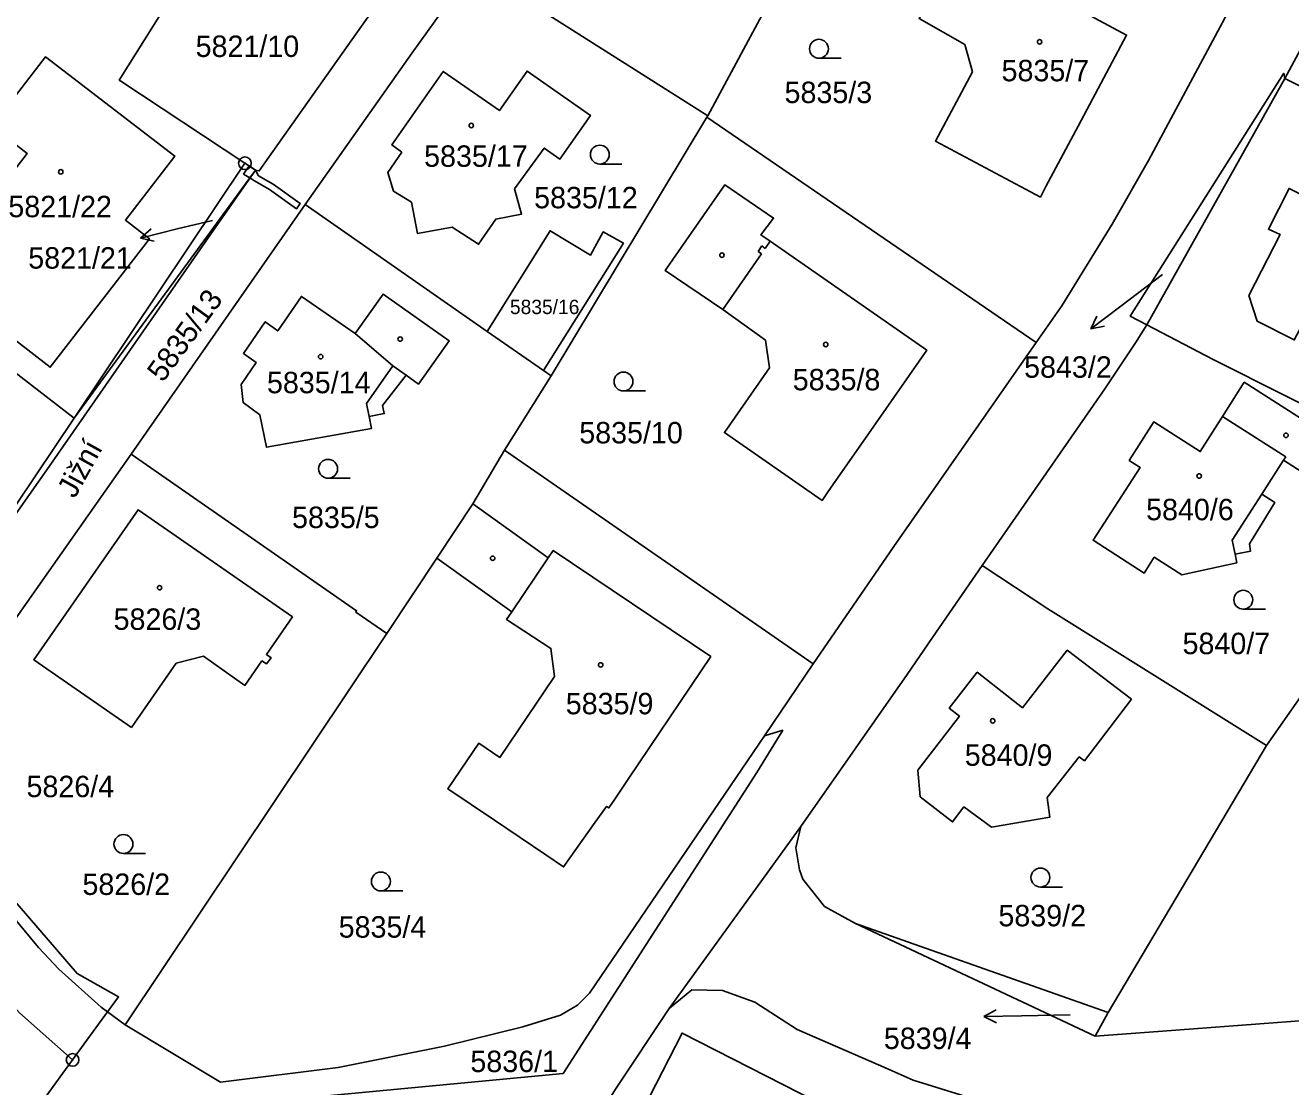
# Model space of a CAD drawing. Extents: x -644096 to -634268, y -1141430 to -1133463.
# Drawn here: x -639919.9 to -639819.5, y -1138868.3 to -1138784.1 of the extents above; entities that cross this region are included whole.
import ezdxf

# ---------------------------------------------------------------- set-up
doc = ezdxf.new("R2010")
doc.units = 0
for name, color, linetype in [('_CIVIL_CONSTRUCTION', 7, 'Continuous'), ('B_Hranice _3D', 7, 'Continuous'), ('M_Svah_Nasyp', 7, 'Continuous'), ('M_Svah_Zarez', 7, 'Continuous'), ('svrsek_osa_sjezdy', 7, 'Continuous'), ('svrsek_osa_VRT', 7, 'Continuous'), ('svrsek_popisy_VRT', 7, 'Continuous'), ('terminal_VRT', 7, 'Continuous')]:
    doc.layers.add(name, color=color, linetype=linetype)

msp = doc.modelspace()

# ---------------------------------------------------------------- linework, layer by layer
at = {"layer": '_CIVIL_CONSTRUCTION'}
for centre, radius in [((-639902.45, -1138795.01), 0.5), ((-639902.45, -1138795.01), 0.0303), ((-639916.12, -1138866.17), 0.5), ((-639916.12, -1138866.17), 0.0303)]:
    msp.add_circle(centre, radius, dxfattribs=at)
at = {"layer": 'B_Hranice _3D'}
for points in [[(-639902.55, -1138795.88), (-639902.06, -1138796.17), (-639901.61, -1138795.55), (-639902.12, -1138795.22)], [(-639902.06, -1138796.17), (-639901.68, -1138796.4), (-639900.5, -1138797.09), (-639898.35, -1138798.62), (-639898.06, -1138798.21), (-639900.22, -1138796.67), (-639901.36, -1138796), (-639901.61, -1138795.55)], [(-639936.79, -1138856.03), (-639934.76, -1138854.69), (-639933.02, -1138853.77), (-639930.45, -1138853.32), (-639927.42, -1138854.66), (-639924.92, -1138857.27), (-639920.33, -1138862.44), (-639916.12, -1138866.17), (-639913.35, -1138862.36), (-639913.86, -1138861.98), (-639917.21, -1138858.96), (-639918.84, -1138857.24), (-639922.94, -1138852.32), (-639925.18, -1138849.18), (-639925.95, -1138847.3), (-639935.92, -1138848.85), (-639936.98, -1138850.6), (-639938.87, -1138853.04)]]:
    msp.add_lwpolyline(points, close=True, dxfattribs=at)
at = {"layer": 'M_Svah_Nasyp'}
for p, q in [((-639861.44, -1138801.57), (-639861.73, -1138802.01)), ((-639861.16, -1138801.77), (-639861.44, -1138801.57)), ((-639860.77, -1138801.2), (-639861.16, -1138801.77)), ((-639861.46, -1138802.2), (-639864.53, -1138806.61)), ((-639861.73, -1138802.01), (-639861.46, -1138802.2)), ((-639890.72, -1138811.09), (-639893.69, -1138808.53)), ((-639892.79, -1138814.07), (-639890.72, -1138811.09)), ((-639890.72, -1138811.09), (-639889.66, -1138811.83)), ((-639892.59, -1138815.11), (-639892.79, -1138814.07)), ((-639824.88, -1138815.1), (-639819.85, -1138818.3)), ((-639820.03, -1138818.58), (-639819.85, -1138818.3)), ((-639821.75, -1138821.27), (-639824.1, -1138824.92)), ((-639823.87, -1138826.04), (-639824.1, -1138824.92)), ((-639881.27, -1138830.6), (-639878.4, -1138826.33))]:
    msp.add_line(p, q, dxfattribs=at)
msp.add_lwpolyline([(-639927.25, -1138803.98), (-639919.73, -1138794.22), (-639922.52, -1138792.06), (-639918.28, -1138786.57), (-639908.02, -1138794.44), (-639911.93, -1138799.52), (-639910.03, -1138801), (-639917.89, -1138811.2), (-639927.25, -1138803.98)], dxfattribs=at)
at = {"layer": 'M_Svah_Zarez'}
for centre in [(-639839.39, -1138785.37), (-639884.49, -1138792.01), (-639917.06, -1138795.69), (-639864.6, -1138802.3), (-639890.13, -1138808.96), (-639856.36, -1138809.39), (-639896.44, -1138810.36), (-639819.84, -1138816.6), (-639826.73, -1138819.83), (-639882.79, -1138826.36), (-639909.22, -1138828.7), (-639874.22, -1138834.82), (-639843.11, -1138839.26)]:
    msp.add_circle(centre, 0.175, dxfattribs=at)
at = {"layer": 'svrsek_osa_sjezdy'}
for p, q in [((-639856.9, -1138786.67), (-639855.15, -1138786.67)), ((-639874.29, -1138795.07), (-639872.54, -1138795.07)), ((-639872.41, -1138813.08), (-639870.66, -1138813.08)), ((-639895.85, -1138820.01), (-639894.1, -1138820.01)), ((-639823.23, -1138830.4), (-639821.48, -1138830.4)), ((-639912.09, -1138849.79), (-639910.34, -1138849.79)), ((-639891.66, -1138852.76), (-639889.91, -1138852.76)), ((-639839.33, -1138852.45), (-639837.58, -1138852.45))]:
    msp.add_line(p, q, dxfattribs=at)
for centre in [(-639856.9, -1138785.92), (-639874.29, -1138794.32), (-639872.41, -1138812.33), (-639895.85, -1138819.26), (-639823.23, -1138829.65), (-639912.09, -1138849.04), (-639891.66, -1138852.01), (-639839.33, -1138851.7)]:
    msp.add_circle(centre, 0.75, dxfattribs=at)
at = {"layer": 'svrsek_popisy_VRT'}
for p, q in [((-639905.03, -1138799.54), (-639907.83, -1138800.22)), ((-639907.83, -1138800.22), (-639910.74, -1138800.95)), ((-639910.74, -1138800.95), (-639909.89, -1138800.22)), ((-639910.74, -1138800.95), (-639909.65, -1138801.19)), ((-639829.65, -1138803.83), (-639832.94, -1138806.34)), ((-639832.94, -1138806.34), (-639835.34, -1138808.15)), ((-639835.34, -1138808.15), (-639834.84, -1138807.14)), ((-639835.34, -1138808.15), (-639834.24, -1138807.94)), ((-639843.82, -1138862.73), (-639842.83, -1138862.21)), ((-639840.82, -1138862.68), (-639843.82, -1138862.73)), ((-639843.82, -1138862.73), (-639842.81, -1138863.22)), ((-639836.96, -1138862.6), (-639840.82, -1138862.68))]:
    msp.add_line(p, q, dxfattribs=at)
at = {"layer": 'terminal_VRT'}
for p, q in [((-639865.73, -1138791.24), (-639852.74, -1138767.15)), ((-639884.32, -1138779.45), (-639865.73, -1138791.24)), ((-639819.94, -1138788.29), (-639830.89, -1138807.82)), ((-639865.8, -1138791.35), (-639878.14, -1138811.89)), ((-639865.73, -1138791.24), (-639865.8, -1138791.35)), ((-639865.8, -1138791.35), (-639839.66, -1138809.24)), ((-639902.45, -1138795.01), (-639916.01, -1138815.24)), ((-639901.61, -1138795.55), (-639916.01, -1138815.24)), ((-639902.45, -1138795.01), (-639901.61, -1138795.55)), ((-639897.67, -1138798.29), (-639911.47, -1138818.1)), ((-639883.22, -1138808.37), (-639897.67, -1138798.29)), ((-639878.76, -1138811.45), (-639883.22, -1138808.37)), ((-639878.14, -1138811.89), (-639878.76, -1138811.45)), ((-639881.86, -1138817.79), (-639878.14, -1138811.89)), ((-639931.16, -1138837.86), (-639916.01, -1138815.24)), ((-639881.86, -1138817.79), (-639884.36, -1138822.05)), ((-639857.37, -1138834.75), (-639881.86, -1138817.79)), ((-639887.23, -1138826.35), (-639884.36, -1138822.05)), ((-639821.39, -1138841.23), (-639810.25, -1138825.23)), ((-639887.23, -1138826.35), (-639891.19, -1138832.32)), ((-639911.96, -1138863.39), (-639891.19, -1138832.32)), ((-639861.22, -1138840.46), (-639857.37, -1138834.75)), ((-639833.95, -1138862.42), (-639821.39, -1138841.23)), ((-639868.78, -1138862.1), (-639858.33, -1138847.64)), ((-639834.99, -1138864.29), (-639854, -1138855.35)), ((-639854, -1138855.35), (-639833.95, -1138862.42)), ((-639916.12, -1138866.17), (-639913.35, -1138862.36)), ((-639913.35, -1138862.36), (-639911.96, -1138863.39)), ((-639833.95, -1138862.42), (-639834.99, -1138864.29)), ((-639916.12, -1138866.17), (-639919.86, -1138871.3))]:
    msp.add_line(p, q, dxfattribs=at)
for points in [[(-639808.38, -1138766.83), (-639811.76, -1138773.12), (-639819.94, -1138788.29)], [(-639899.52, -1138767.83), (-639912.42, -1138788.41), (-639912.3, -1138788.5), (-639902.45, -1138795.01)], [(-639887.43, -1138776.02), (-639893.19, -1138784.12), (-639901.31, -1138795.62), (-639901.61, -1138795.55)], [(-639846.54, -1138778.32), (-639846.28, -1138777.83), (-639845.98, -1138777.99), (-639845.81, -1138777.68), (-639832.49, -1138784.84), (-639836.33, -1138792.05), (-639838.89, -1138796.85), (-639839.33, -1138797.69), (-639847.66, -1138793.25), (-639844.72, -1138787.76), (-639845.33, -1138785.59), (-639848.95, -1138783.53), (-639847.58, -1138781.07), (-639849.3, -1138780.12), (-639847.88, -1138777.45), (-639846.54, -1138778.32)], [(-639884.32, -1138779.45), (-639889.17, -1138786.23), (-639897.67, -1138798.29)], [(-639839.66, -1138809.24), (-639837.62, -1138806.31), (-639833.63, -1138799.84), (-639830.74, -1138794.79), (-639824.08, -1138782.35)], [(-639889.24, -1138798.1), (-639890.67, -1138797.23), (-639891.12, -1138795.75), (-639890.01, -1138794.13), (-639890.79, -1138793.55), (-639886.71, -1138787.72), (-639882.25, -1138790.82), (-639880.06, -1138787.69), (-639875.03, -1138791.21), (-639877.45, -1138794.67), (-639878.7, -1138793.8), (-639881.05, -1138797.03), (-639880.49, -1138799.06), (-639882.54, -1138799.44), (-639883.91, -1138801.44), (-639886, -1138800.07), (-639888.76, -1138800.58), (-639889.24, -1138798.1)], [(-639830.89, -1138807.82), (-639832.2, -1138807.14), (-639820, -1138787.86), (-639819.94, -1138788.29)], [(-639819.94, -1138788.29), (-639799.7, -1138798.35), (-639799.17, -1138798.61)], [(-639822.79, -1138805.51), (-639820.31, -1138800.65), (-639821.23, -1138800.24), (-639819.59, -1138797.01), (-639815.48, -1138799.09), (-639812.83, -1138793.86), (-639807.16, -1138796.74), (-639809.94, -1138802.27), (-639810.53, -1138801.97), (-639812.55, -1138805.89), (-639811.94, -1138807.45), (-639816.21, -1138808.91), (-639818.49, -1138807.7), (-639819.19, -1138809.03), (-639822.13, -1138807.54), (-639822.79, -1138805.51)], [(-639901.61, -1138795.55), (-639905.19, -1138800.66), (-639913.08, -1138812.03), (-639918.17, -1138819.35), (-639924.75, -1138828.68), (-639930.06, -1138836.8)], [(-639864.53, -1138806.61), (-639861.13, -1138809.05), (-639860.83, -1138811.25), (-639864.4, -1138816.38), (-639856.65, -1138821.77), (-639856.16, -1138821.07), (-639852.96, -1138816.47), (-639848.35, -1138809.84), (-639860.77, -1138801.2), (-639861.51, -1138800.69), (-639860.5, -1138799.36), (-639864.37, -1138796.72), (-639869.09, -1138803.52), (-639864.53, -1138806.61)], [(-639916.01, -1138815.24), (-639925.03, -1138808.28), (-639938.17, -1138798.11)], [(-639883.22, -1138808.37), (-639878.24, -1138800.37), (-639875.03, -1138802.31), (-639874.01, -1138800.45), (-639872.41, -1138801.34), (-639878.76, -1138811.45)], [(-639902.76, -1138812.56), (-639901.56, -1138810.81), (-639902.57, -1138810.1), (-639900.84, -1138807.59), (-639899.84, -1138808.31), (-639897.96, -1138805.57), (-639893.69, -1138808.53), (-639891.48, -1138805.4), (-639886.25, -1138809.09), (-639888.68, -1138812.53), (-639889.66, -1138811.83), (-639891.52, -1138814.24), (-639891.39, -1138814.88), (-639892.59, -1138815.11), (-639892.41, -1138816.05), (-639900.73, -1138817.55), (-639901.27, -1138814.97), (-639902.59, -1138814), (-639902.76, -1138812.56)], [(-639830.89, -1138807.82), (-639831.78, -1138809.26), (-639834.22, -1138812.9), (-639843.94, -1138826.93)], [(-639830.89, -1138807.82), (-639825.63, -1138810.58), (-639808.3, -1138819.29)], [(-639857.37, -1138834.75), (-639850.71, -1138825.09), (-639847.42, -1138820.35), (-639839.66, -1138809.24)], [(-639823.73, -1138826.73), (-639823.87, -1138826.04), (-639822.65, -1138825.79), (-639822.74, -1138825.22), (-639820.74, -1138821.92), (-639821.75, -1138821.27), (-639820.03, -1138818.58), (-639815.38, -1138821.55), (-639813.48, -1138818.58), (-639823.16, -1138812.39), (-639824.88, -1138815.1), (-639826.65, -1138817.89), (-639830.34, -1138815.54), (-639832.28, -1138818.59), (-639831.4, -1138819.16), (-639835.15, -1138824.93), (-639831.09, -1138827.54), (-639830.29, -1138826.28), (-639828.11, -1138827.67), (-639823.73, -1138826.73)], [(-639911.47, -1138818.1), (-639921.79, -1138832.77), (-639925.56, -1138838.72), (-639925.85, -1138839.21)], [(-639891.19, -1138832.32), (-639893.66, -1138830.63), (-639893.59, -1138830.52), (-639911.47, -1138818.1)], [(-639898.68, -1138831.02), (-639900.74, -1138833.99), (-639900.37, -1138834.25), (-639900.74, -1138834.75), (-639901.1, -1138834.5), (-639902.45, -1138836.45), (-639905.74, -1138834.13), (-639907.9, -1138834.69), (-639911.46, -1138839.79), (-639919.2, -1138834.41), (-639910.92, -1138822.52), (-639898.68, -1138831.02)], [(-639884.36, -1138822.05), (-639878.4, -1138826.33), (-639877.99, -1138825.73), (-639865.48, -1138834.16), (-639871.99, -1138843.82), (-639873.11, -1138845.48), (-639873.57, -1138846.17), (-639873.75, -1138846.05), (-639874.65, -1138847.3), (-639877.17, -1138850.85), (-639878.57, -1138849.91), (-639882.65, -1138847.15), (-639886.36, -1138844.65), (-639883.88, -1138841.03), (-639882.22, -1138842.16), (-639877.88, -1138835.74), (-639878.17, -1138833.52), (-639881.68, -1138831.21), (-639881.27, -1138830.6), (-639887.23, -1138826.35)], [(-639843.94, -1138826.93), (-639847.88, -1138832.65), (-639849.9, -1138835.58), (-639858.33, -1138847.64)], [(-639821.39, -1138841.23), (-639838.74, -1138830.36), (-639843.94, -1138826.93)], [(-639832.1, -1138837.55), (-639835.83, -1138842.43), (-639836.25, -1138842.11), (-639838.8, -1138845.34), (-639838.57, -1138846.9), (-639843.2, -1138847.7), (-639845.4, -1138846.09), (-639846.3, -1138847.28), (-639848.86, -1138845.29), (-639849.05, -1138843.18), (-639845.76, -1138838.9), (-639846.58, -1138838.25), (-639844.34, -1138835.41), (-639840.76, -1138838.22), (-639837.2, -1138833.64), (-639832.1, -1138837.55)], [(-639913.35, -1138862.36), (-639913.86, -1138861.98), (-639917.21, -1138858.96), (-639918.84, -1138857.24), (-639922.94, -1138852.32), (-639925.18, -1138849.18), (-639925.95, -1138847.3), (-639926.38, -1138844.76), (-639926.24, -1138841.23), (-639925.85, -1138839.21)], [(-639925.85, -1138839.21), (-639923.52, -1138850.34), (-639915.77, -1138859.32), (-639912.48, -1138861.17), (-639913.35, -1138862.36)], [(-639911.96, -1138863.39), (-639904.39, -1138867.93), (-639895.06, -1138866.77), (-639886.62, -1138865.09), (-639880.4, -1138863.55), (-639877.41, -1138862.61), (-639876.07, -1138861.84), (-639875.11, -1138860.88), (-639861.22, -1138840.46)], [(-639909.93, -1138870.36), (-639877.19, -1138867.25), (-639861.82, -1138843.36), (-639859.77, -1138840.01), (-639861.22, -1138840.46)], [(-639858.33, -1138847.64), (-639858.73, -1138849.34), (-639858.45, -1138851.1), (-639858.17, -1138851.82), (-639856.46, -1138854.01), (-639854, -1138855.35)], [(-639936.79, -1138856.03), (-639934.76, -1138854.69), (-639933.02, -1138853.77), (-639930.45, -1138853.32), (-639927.42, -1138854.66), (-639924.92, -1138857.27), (-639920.33, -1138862.44), (-639916.12, -1138866.17)], [(-639834.99, -1138864.29), (-639829.63, -1138863.88), (-639798.02, -1138861.5), (-639785.19, -1138860.53), (-639762.44, -1138858.82), (-639745.7, -1138857.57)], [(-639818.02, -1138872.89), (-639823, -1138872.81), (-639830.91, -1138872.29), (-639836.88, -1138871.23), (-639838.15, -1138871), (-639840.28, -1138870.62), (-639841.92, -1138870.11), (-639849.42, -1138867.77), (-639851.58, -1138866.83), (-639858.63, -1138863.76), (-639862, -1138861.59), (-639864.55, -1138860.66), (-639866.98, -1138860.61), (-639868.78, -1138862.1)], [(-639909.79, -1138925.59), (-639893.24, -1138900.85), (-639885.27, -1138888.65), (-639880.36, -1138880.32), (-639877.48, -1138875.88), (-639875.97, -1138873.16), (-639873, -1138868.42), (-639868.78, -1138862.1)], [(-639791.48, -1138913.88), (-639798.6, -1138910.23), (-639810.5, -1138904.13), (-639808.24, -1138899.66), (-639817.99, -1138894.67), (-639830.53, -1138888.24), (-639828.47, -1138884.15), (-639844.57, -1138875.91), (-639846.71, -1138874.81), (-639855.72, -1138870.2), (-639867.76, -1138864.04), (-639870.37, -1138869.15), (-639879.31, -1138886.65), (-639867.97, -1138892.45), (-639869.12, -1138894.87), (-639869.95, -1138894.51), (-639876.7, -1138907.72)]]:
    msp.add_lwpolyline(points, dxfattribs=at)

# ---------------------------------------------------------------- texts
at = {"layer": 'svrsek_osa_VRT'}
for s, height, p in [('5821/10', 1.7, (-639906.36, -1138786.57)), ('5835/7', 1.7, (-639842.41, -1138788.5)), ('5835/3', 1.7, (-639859.63, -1138790.23)), ('5835/17', 1.7, (-639888.23, -1138795.29)), ('5821/22', 1.7, (-639921.22, -1138799.29)), ('5835/12', 1.7, (-639879.5, -1138798.58)), ('5821/21', 1.7, (-639919.64, -1138803.37)), ('5835/16', 1.14, (-639881.42, -1138806.98)), ('5843/2', 1.7, (-639840.62, -1138812.03)), ('5835/14', 1.7, (-639900.7, -1138813.26)), ('5835/8', 1.7, (-639858.98, -1138813.03)), ('5835/10', 1.7, (-639875.92, -1138817.24)), ('5840/6', 1.7, (-639830.94, -1138823.34)), ('5835/5', 1.7, (-639898.71, -1138823.96)), ('5826/3', 1.7, (-639912.87, -1138832.04)), ('5840/7', 1.7, (-639828.05, -1138833.97)), ('5835/9', 1.7, (-639876.99, -1138838.74)), ('5840/9', 1.7, (-639845.33, -1138842.83)), ('5826/4', 1.7, (-639919.78, -1138845.32)), ('5826/2', 1.7, (-639915.34, -1138853.08)), ('5839/2', 1.7, (-639842.66, -1138855.57)), ('5835/4', 1.7, (-639895.01, -1138856.47)), ('5839/4', 1.7, (-639851.75, -1138865.31)), ('5836/1', 1.7, (-639884.56, -1138867.14))]:
    msp.add_text(s, height=height, dxfattribs=at).set_placement(p)
msp.add_text('5835/13', height=1.7, rotation=54, dxfattribs=at).set_placement((-639908.96, -1138812.47))
at = {"layer": 'svrsek_popisy_VRT'}
msp.add_text('Jižní', height=1.7, rotation=61, dxfattribs=at).set_placement((-639915.95, -1138821.68))

doc.saveas('drawing.dxf')
